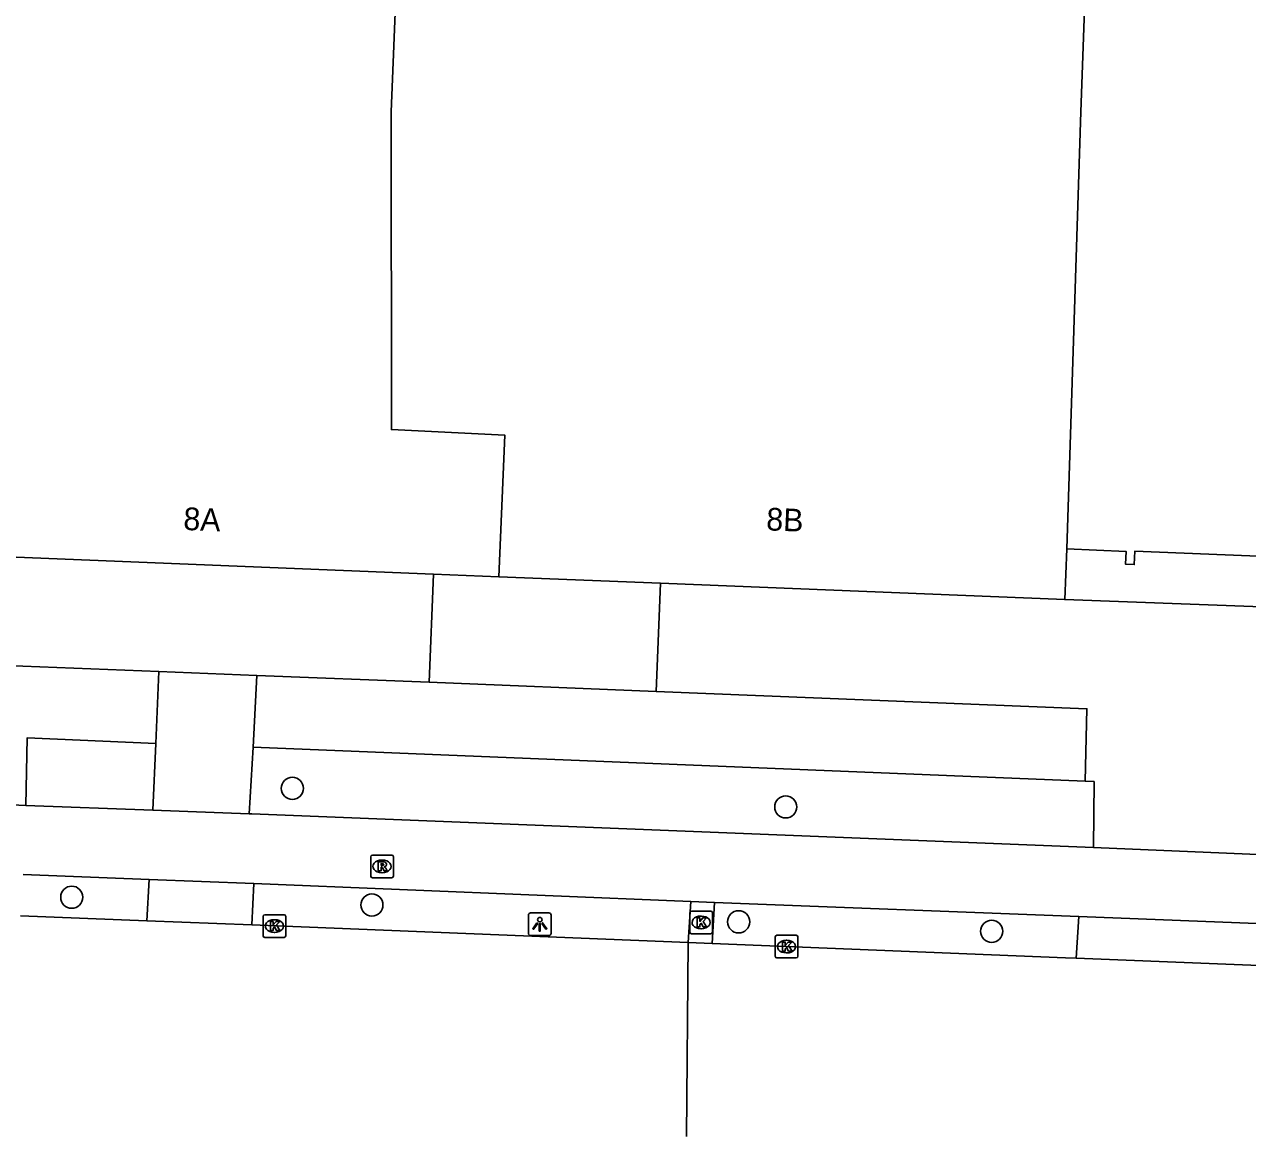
# Model space of a CAD drawing. Extents: x 160732 to 162105, y 387428 to 388479.
# Drawn here: x 161530 to 161584, y 387454.8 to 387503.9 of the extents above; entities that cross this region are included whole.
import ezdxf

# ---------------------------------------------------------------- set-up
doc = ezdxf.new("R2010")
doc.units = 0
for name, color, linetype in [('IMGEO_Boom', 7, 'Continuous'), ('IMGEO_Fietspad_gesloten', 7, 'Continuous'), ('IMGEO_Kolk', 7, 'Continuous'), ('IMGEO_Lichtpunt', 7, 'Continuous'), ('IMGEO_Pand', 7, 'Continuous'), ('IMGEO_Pand_nummerreeks', 7, 'Continuous'), ('IMGEO_Pand_overbouw', 7, 'Continuous'), ('IMGEO_Rijbaan_lokaal_gesloten', 7, 'Continuous'), ('IMGEO_Rioolput', 7, 'Continuous'), ('IMGEO_Voetpad_open', 7, 'Continuous')]:
    doc.layers.add(name, color=color, linetype=linetype)

msp = doc.modelspace()

# ---------------------------------------------------------------- linework, layer by layer
at = {"layer": 'IMGEO_Boom'}
for centre in [(161541.824, 387470.163), (161563.587, 387469.345), (161532.094, 387465.362), (161545.332, 387465.021), (161561.509, 387464.277), (161572.673, 387463.859)]:
    msp.add_circle(centre, 0.489, dxfattribs=at)
at = {"layer": 'IMGEO_Fietspad_gesloten'}
for points in [[(161530.061, 387469.406), (161528.84, 387469.467)], [(161535.67, 387469.197), (161530.061, 387469.406)], [(161539.923, 387469.038), (161535.67, 387469.197)], [(161577.163, 387467.559), (161540.032, 387469.034), (161539.923, 387469.038)], [(161595.45, 387466.773), (161577.163, 387467.559)], [(161529.954, 387466.357), (161535.505, 387466.149)], [(161535.505, 387466.149), (161540.118, 387465.962)], [(161540.118, 387465.962), (161559.393, 387465.167)], [(161559.393, 387465.167), (161560.442, 387465.124)], [(161560.442, 387465.124), (161576.509, 387464.516)], [(161576.509, 387464.516), (161595.204, 387463.77)]]:
    msp.add_lwpolyline(points, dxfattribs=at)
at = {"layer": 'IMGEO_Kolk'}
for p, q in [((161540.608, 387464.59), (161541.46, 387464.59)), ((161559.353, 387463.823), (161559.353, 387464.675)), ((161559.428, 387464.749), (161560.28, 387464.749)), ((161560.354, 387464.675), (161560.354, 387463.823)), ((161540.533, 387463.664), (161540.533, 387464.516)), ((161541.021, 387464.37), (161541.046, 387464.37)), ((161541.534, 387464.516), (161541.534, 387463.664)), ((161559.841, 387464.529), (161559.866, 387464.529)), ((161541.46, 387463.59), (161540.608, 387463.59)), ((161541.044, 387463.81), (161541.019, 387463.81)), ((161560.28, 387463.749), (161559.428, 387463.749)), ((161559.864, 387463.969), (161559.839, 387463.969)), ((161563.119, 387462.76), (161563.119, 387463.612)), ((161563.194, 387463.686), (161564.046, 387463.686)), ((161564.12, 387463.612), (161564.12, 387462.76)), ((161563.607, 387463.466), (161563.632, 387463.466)), ((161564.046, 387462.686), (161563.194, 387462.686)), ((161563.63, 387462.906), (161563.605, 387462.906))]:
    msp.add_line(p, q, dxfattribs=at)
for points in [[(161540.608, 387464.59), (161541.46, 387464.59)], [(161559.353, 387463.823), (161559.353, 387464.675)], [(161559.428, 387464.749), (161560.28, 387464.749)], [(161560.354, 387464.675), (161560.354, 387463.823)], [(161540.533, 387463.664), (161540.533, 387464.516)], [(161540.854, 387464.29), (161540.977, 387464.29), (161540.977, 387464.139), (161541.107, 387464.29), (161541.271, 387464.29), (161541.125, 387464.139), (161541.278, 387463.89), (161541.126, 387463.89), (161541.041, 387464.054), (161540.977, 387463.987), (161540.977, 387463.89), (161540.854, 387463.89), (161540.854, 387464.29)], [(161541.534, 387464.516), (161541.534, 387463.664)], [(161559.674, 387464.449), (161559.797, 387464.449), (161559.797, 387464.298), (161559.927, 387464.449), (161560.091, 387464.449), (161559.945, 387464.298), (161560.098, 387464.049), (161559.946, 387464.049), (161559.861, 387464.213), (161559.797, 387464.146), (161559.797, 387464.049), (161559.674, 387464.049), (161559.674, 387464.449)], [(161541.46, 387463.59), (161540.608, 387463.59)], [(161560.28, 387463.749), (161559.428, 387463.749)], [(161563.119, 387462.76), (161563.119, 387463.612)], [(161563.194, 387463.686), (161564.046, 387463.686)], [(161564.12, 387463.612), (161564.12, 387462.76)], [(161563.44, 387463.386), (161563.563, 387463.386), (161563.563, 387463.235), (161563.693, 387463.386), (161563.857, 387463.386), (161563.711, 387463.235), (161563.864, 387462.986), (161563.712, 387462.986), (161563.627, 387463.15), (161563.563, 387463.083), (161563.563, 387462.986), (161563.44, 387462.986), (161563.44, 387463.386)], [(161564.046, 387462.686), (161563.194, 387462.686)]]:
    msp.add_lwpolyline(points, dxfattribs=at)
for centre, start, end in [((161540.61, 387464.514), 91.552, 178.448), ((161540.61, 387464.514), 91.552, 178.448), ((161541.458, 387464.514), 1.552, 88.448), ((161541.458, 387464.514), 1.552, 88.448), ((161559.43, 387464.673), 91.552, 178.448), ((161559.43, 387464.673), 91.552, 178.448), ((161560.278, 387464.673), 1.552, 88.448), ((161560.278, 387464.673), 1.552, 88.448), ((161540.61, 387463.666), 181.552, 268.448), ((161540.61, 387463.666), 181.552, 268.448), ((161541.458, 387463.666), 271.552, 358.448), ((161541.458, 387463.666), 271.552, 358.448), ((161559.43, 387463.825), 181.552, 268.448), ((161559.43, 387463.825), 181.552, 268.448), ((161560.278, 387463.825), 271.552, 358.448), ((161560.278, 387463.825), 271.552, 358.448), ((161563.196, 387463.61), 91.552, 178.448), ((161563.196, 387463.61), 91.552, 178.448), ((161564.044, 387463.61), 1.552, 88.448), ((161564.044, 387463.61), 1.552, 88.448), ((161563.196, 387462.762), 181.552, 268.448), ((161563.196, 387462.762), 181.552, 268.448), ((161564.044, 387462.762), 271.552, 358.448), ((161564.044, 387462.762), 271.552, 358.448)]:
    msp.add_arc(centre, 0.0765, start, end, dxfattribs=at)
for centre, major_axis, ratio, start_param, end_param in [((161541.02, 387464.09), (-0.387, 0.002), 0.722429, 4.712389, 7.853982), ((161541.045, 387464.09), (-0.39, 0.002), 0.717154, 1.570796, 4.712389), ((161559.84, 387464.249), (-0.387, 0.002), 0.722429, 4.712389, 7.853982), ((161559.865, 387464.249), (-0.39, 0.002), 0.717154, 1.570796, 4.712389), ((161563.606, 387463.186), (-0.387, 0.002), 0.722429, 4.712389, 7.853982), ((161563.631, 387463.186), (-0.39, 0.002), 0.717154, 1.570796, 4.712389)]:
    msp.add_ellipse(centre, major_axis=major_axis, ratio=ratio, start_param=start_param, end_param=end_param, dxfattribs=at)
at = {"layer": 'IMGEO_Lichtpunt'}
for p, q in [((161552.238, 387464.573), (161552.238, 387463.766)), ((161552.238, 387464.573), (161552.238, 387463.766)), ((161553.14, 387464.668), (161552.332, 387464.668)), ((161553.14, 387464.668), (161552.332, 387464.668)), ((161553.234, 387463.766), (161553.234, 387464.573)), ((161553.234, 387463.766), (161553.234, 387464.573)), ((161552.332, 387463.672), (161553.14, 387463.672)), ((161552.332, 387463.672), (161553.14, 387463.672))]:
    msp.add_line(p, q, dxfattribs=at)
for points in [[(161552.612, 387464.237), (161552.651, 387464.209), (161552.463, 387463.947), (161552.425, 387463.974), (161552.612, 387464.237)], [(161552.714, 387464.189), (161552.761, 387464.189), (161552.761, 387463.867), (161552.714, 387463.867), (161552.714, 387464.189)], [(161552.824, 387464.209), (161552.862, 387464.236), (161553.049, 387463.974), (161553.01, 387463.946), (161552.824, 387464.209)]]:
    msp.add_lwpolyline(points, dxfattribs=at)
msp.add_circle((161552.737, 387464.371), 0.0994, dxfattribs=at)
for centre, start, end in [((161552.332, 387464.573), 90, 180), ((161552.332, 387464.573), 90, 180), ((161553.14, 387464.573), 0, 90), ((161553.14, 387464.573), 0, 90), ((161552.332, 387463.766), 180, 270), ((161552.332, 387463.766), 180, 270), ((161553.14, 387463.766), 270, 0), ((161553.14, 387463.766), 270, 360)]:
    msp.add_arc(centre, 0.0946, start, end, dxfattribs=at)
at = {"layer": 'IMGEO_Pand'}
for points in [[(161550.937, 387479.499), (161551.189, 387485.744), (161546.196, 387485.99), (161546.184, 387500), (161548.154, 387548.818)], [(161575.985, 387480.721), (161576.598, 387500), (161578.31, 387547.602)], [(161525.663, 387480.519), (161548.044, 387479.616)], [(161575.896, 387478.492), (161575.985, 387480.721)], [(161575.985, 387480.721), (161578.598, 387480.616), (161578.575, 387480.047), (161578.956, 387480.031), (161578.98, 387480.621), (161585.141, 387480.372), (161585.117, 387479.777), (161585.473, 387479.762), (161585.495, 387480.308), (161588.469, 387480.188), (161588.445, 387479.609), (161588.756, 387479.596), (161588.778, 387480.151), (161595.074, 387479.897), (161595.053, 387479.379), (161595.443, 387479.364), (161595.464, 387479.884), (161601.651, 387479.634), (161601.566, 387477.532)], [(161548.044, 387479.616), (161550.937, 387479.499)], [(161550.937, 387479.499), (161558.061, 387479.212)], [(161558.061, 387479.212), (161575.896, 387478.492)]]:
    msp.add_lwpolyline(points, dxfattribs=at)
at = {"layer": 'IMGEO_Pand_overbouw'}
msp.add_lwpolyline([(161595.074, 387479.897), (161588.778, 387480.151), (161588.756, 387479.596), (161588.445, 387479.609), (161588.469, 387480.188), (161585.495, 387480.308), (161585.473, 387479.762), (161585.117, 387479.777), (161585.141, 387480.372), (161578.98, 387480.621), (161578.956, 387480.031), (161578.575, 387480.047), (161578.598, 387480.616), (161575.985, 387480.721), (161575.896, 387478.492), (161601.566, 387477.532), (161601.651, 387479.634), (161595.464, 387479.884), (161595.443, 387479.364), (161595.053, 387479.379)], close=True, dxfattribs=at)
at = {"layer": 'IMGEO_Rijbaan_lokaal_gesloten'}
for points in [[(161535.411, 387464.322), (161529.839, 387464.546)], [(161540.033, 387464.137), (161535.411, 387464.322)], [(161559.276, 387463.364), (161540.033, 387464.137)], [(161559.276, 387463.364), (161559.208, 387454.807)], [(161560.345, 387463.321), (161559.276, 387463.364)], [(161576.391, 387462.677), (161575.932, 387462.695), (161560.345, 387463.321)], [(161595.102, 387461.925), (161576.391, 387462.677)]]:
    msp.add_lwpolyline(points, dxfattribs=at)
at = {"layer": 'IMGEO_Rioolput'}
for p, q in [((161545.279, 387466.296), (161545.279, 387467.148)), ((161545.354, 387467.222), (161546.206, 387467.222)), ((161545.767, 387467.002), (161545.792, 387467.002)), ((161546.28, 387467.148), (161546.28, 387466.296)), ((161546.206, 387466.222), (161545.354, 387466.222)), ((161545.79, 387466.442), (161545.765, 387466.442))]:
    msp.add_line(p, q, dxfattribs=at)
for points in [[(161545.279, 387466.296), (161545.279, 387467.148)], [(161545.354, 387467.222), (161546.206, 387467.222)], [(161545.868, 387466.92), (161545.616, 387466.922), (161545.616, 387466.522)], [(161545.794, 387466.841), (161545.74, 387466.841), (161545.74, 387466.76)], [(161545.74, 387466.76), (161545.792, 387466.76)], [(161546.28, 387467.148), (161546.28, 387466.296)], [(161546.206, 387466.222), (161545.354, 387466.222)], [(161545.616, 387466.522), (161545.74, 387466.522), (161545.74, 387466.684), (161545.751, 387466.684)], [(161545.798, 387466.655), (161545.869, 387466.522), (161546.009, 387466.522), (161545.944, 387466.648)]]:
    msp.add_lwpolyline(points, dxfattribs=at)
for centre, radius, start, end in [((161545.356, 387467.146), 0.0765, 91.552, 178.448), ((161545.356, 387467.146), 0.0765, 91.552, 178.448), ((161545.776, 387466.949), 0.19, 274.7715, 282.9687), ((161545.8, 387466.745), 0.0964, 77.0061, 93.1865), ((161545.814, 387466.802), 0.0378, 276.6634, 79.6772), ((161545.867, 387466.81), 0.109, 350.3612, 89.416), ((161545.865, 387466.81), 0.112, 277.5842, 350.9817), ((161546.204, 387467.146), 0.0765, 1.552, 88.448), ((161546.204, 387467.146), 0.0765, 1.552, 88.448), ((161545.356, 387466.298), 0.0765, 181.552, 268.448), ((161545.356, 387466.298), 0.0765, 181.552, 268.448), ((161545.75, 387466.631), 0.0533, 26.0293, 88.6989), ((161545.849, 387466.595), 0.108, 29.5134, 73.7905), ((161546.204, 387466.298), 0.0765, 271.552, 358.448), ((161546.204, 387466.298), 0.0765, 271.552, 358.448)]:
    msp.add_arc(centre, radius, start, end, dxfattribs=at)
for centre, major_axis, ratio, start_param, end_param in [((161545.766, 387466.722), (-0.387, 0.002), 0.722429, 4.712389, 7.853982), ((161545.791, 387466.722), (-0.39, 0.002), 0.717154, 1.570796, 4.712389)]:
    msp.add_ellipse(centre, major_axis=major_axis, ratio=ratio, start_param=start_param, end_param=end_param, dxfattribs=at)
at = {"layer": 'IMGEO_Voetpad_open'}
for points in [[(161547.853, 387474.844), (161548.044, 387479.616)], [(161558.061, 387479.212), (161557.869, 387474.44)], [(161601.566, 387477.532), (161575.896, 387478.492)], [(161535.939, 387475.315), (161527.669, 387475.641)], [(161535.806, 387472.143), (161535.939, 387475.315)], [(161540.256, 387475.145), (161535.939, 387475.315)], [(161540.256, 387475.145), (161540.09, 387471.987)], [(161547.853, 387474.844), (161540.256, 387475.145)], [(161557.869, 387474.44), (161547.853, 387474.844)], [(161576.796, 387470.476), (161576.872, 387473.672), (161557.869, 387474.44)], [(161535.806, 387472.143), (161530.129, 387472.396), (161530.061, 387469.406)], [(161535.67, 387469.197), (161535.806, 387472.143)], [(161540.09, 387471.987), (161539.923, 387469.038)], [(161576.796, 387470.476), (161540.09, 387471.987)], [(161577.163, 387467.559), (161577.186, 387470.46), (161576.796, 387470.476)], [(161535.411, 387464.322), (161535.505, 387466.149)], [(161540.118, 387465.962), (161540.033, 387464.137)], [(161559.393, 387465.167), (161559.276, 387463.364)], [(161560.345, 387463.321), (161560.442, 387465.124)], [(161576.391, 387462.677), (161576.509, 387464.516)]]:
    msp.add_lwpolyline(points, dxfattribs=at)

# ---------------------------------------------------------------- texts
at = {"layer": 'IMGEO_Pand_nummerreeks'}
for s, rotation, p in [('8A', 357.691, (161537.004, 387481.563)), ('8B', 357.6893, (161562.714, 387481.546))]:
    msp.add_text(s, height=1, rotation=rotation, dxfattribs=at).set_placement(p)

doc.saveas('drawing.dxf')
